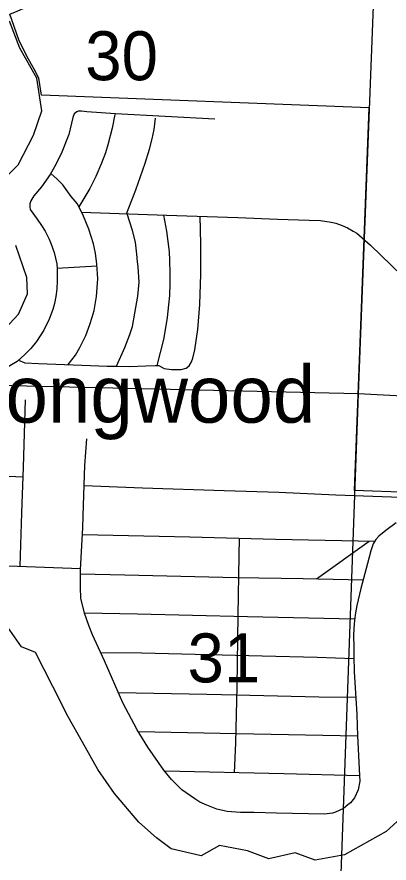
# Model space of a CAD drawing. Extents: x 1219626 to 1426462, y 456797 to 752399.
# Drawn here: x 1310335 to 1313758, y 533789 to 541565 of the extents above; entities that cross this region are included whole.
import ezdxf

# ---------------------------------------------------------------- set-up
doc = ezdxf.new("R2010")
doc.units = 0
for name, color, linetype in [('Communities and Subdivisions Names without Post Office', 7, 'Continuous'), ('Lakes and Ponds', 7, 'Continuous'), ('Local Roads Paved', 7, 'Continuous'), ('Section Lines', 7, 'Continuous'), ('Section Numbers', 7, 'Continuous'), ('State Routes Highway Center Lines', 7, 'Continuous')]:
    doc.layers.add(name, color=color, linetype=linetype)

msp = doc.modelspace()

# ---------------------------------------------------------------- linework, layer by layer
at = {"layer": 'Lakes and Ponds'}
for points in [[(1310199.5, 540060.2), (1310346.5, 540207.3), (1310486.2, 540479.4), (1310563.4, 540702.8), (1310518.4, 541003.8), (1310361.8, 541277.3), (1310265.7, 541524.7)], [(1310137, 538608.9), (1310350.2, 538833.2), (1310431.1, 539020.7), (1310427.4, 539171.5), (1310324.5, 539464.5)], [(1313967.7, 534294.8), (1313732.4, 534078.1), (1313348.8, 533864.7), (1313078, 533816.3), (1312895.1, 533882.9), (1312653, 533826.9), (1312455.6, 533901.5), (1312198.7, 533951.1), (1312028.4, 533855.1), (1311752.9, 533919.1), (1311619.8, 534022), (1311456.5, 534165.7), (1311231.1, 534428.9), (1311078.3, 534649.7), (1310939.1, 534900.8), (1310806, 535132.3), (1310663.8, 535412.1), (1310505, 535723.7), (1310377, 535775.4), (1310247.1, 535959.5)]]:
    msp.add_lwpolyline(points, dxfattribs=at)
at = {"layer": 'Local Roads Paved'}
for p, q in [((1310703.2, 539256.8), (1311071.8, 539277.1)), ((1313089.7, 536400.9), (1313575.1, 536748.1))]:
    msp.add_line(p, q, dxfattribs=at)
for points in [[(1312155, 540625.5), (1311240.3, 540675.8), (1310979.2, 540694.1), (1310928, 540699), (1310899, 540698), (1310886.4, 540692.2), (1310860.3, 540673.8), (1310850.6, 540640), (1310812, 540484.3), (1310743.3, 540305.4), (1310681.4, 540186.5), (1310639.9, 540115.9), (1310559.6, 540004.7), (1310491.9, 539921.6), (1310461.9, 539876.1), (1310453.2, 539847.1), (1310452.3, 539821), (1310458.1, 539795.9), (1310521.9, 539706.9), (1310561.5, 539647.9), (1310595.4, 539596.7), (1310632.1, 539521.3), (1310649.5, 539477.8), (1310676.6, 539400.4), (1310700.8, 539297), (1310703.7, 539248.6), (1310706.6, 539143.2), (1310700.8, 539063), (1310692.1, 538997.2), (1310679.5, 538930.5), (1310664, 538877.3), (1310632.1, 538787.4), (1310583.8, 538684.9), (1310516.1, 538581.4), (1310461.9, 538517.6), (1310408.8, 538463.5), (1310337.2, 538397.7), (1310218.3, 538329.1)], [(1311235.5, 540669.9), (1311210.3, 540542.3), (1311170.7, 540388.6), (1311148.4, 540316.1), (1311112.7, 540220.3), (1311061.4, 540099.5), (1311004.4, 539989.3), (1310905.8, 539819.6)], [(1311343.7, 539755.8), (1311427.9, 539976.7), (1311515.9, 540220.3), (1311554.5, 540349.9), (1311577.7, 540443.7), (1311597.1, 540530.7), (1311609.7, 540634.2)], [(1310806.2, 538369.7), (1310874.8, 538457.7), (1310914.5, 538526.3), (1310967.6, 538637.5), (1311005.3, 538737.1), (1311027.6, 538806.7), (1311045, 538868.6), (1311067.2, 538997.2), (1311077.9, 539157.7), (1311071.1, 539292.1), (1311058.5, 539392.7), (1311040.1, 539479.7), (1310997.6, 539613.1), (1310946.4, 539734), (1310893.2, 539846.2), (1310833.2, 539914.8), (1310755.9, 540022.1), (1310704.6, 540073.4), (1310646.3, 540126.9)], [(1310929.5, 539769.5), (1311710.2, 539743.7), (1312367.7, 539720.5), (1312730.3, 539707.9), (1313022.3, 539698.2), (1313127.7, 539694.3), (1313225.3, 539678.9), (1313267.9, 539669.2), (1313327.8, 539648.9), (1313377.1, 539625.7), (1313427.4, 539597.7), (1313462.2, 539577.4), (1313511.5, 539534.8), (1313587.9, 539466.2), (1313974.7, 539093.9), (1314128.4, 538941.1), (1314336.3, 538742.9), (1314726.9, 538364.9), (1314973.5, 538130.9), (1315285.8, 537831.1), (1315801.2, 537341.9), (1316180.2, 536973.5), (1316673.3, 536515.2)], [(1311250.8, 538355.3), (1311328, 538527.5), (1311374.5, 538645.5), (1311396.7, 538720.9), (1311420.9, 538842.8), (1311446, 538999.4), (1311458.6, 539128), (1311449.9, 539269.2), (1311444.1, 539315.6), (1311438.3, 539385.2), (1311426.7, 539494.4), (1311396.7, 539602.7), (1311350.5, 539755.6)], [(1310350.6, 538410), (1310406.6, 538387.3), (1310532.3, 538379.6), (1311012.8, 538362.2), (1311163.7, 538355.4), (1311245.9, 538355.4), (1311370.6, 538352.5), (1311520.5, 538358.3), (1311606.5, 538361.2), (1311640.4, 538361.2), (1311689.7, 538335.1), (1311755.4, 538325.5), (1311844.4, 538323.5), (1311891.7, 538338), (1311917.9, 538359.3), (1311941.1, 538396), (1311953.6, 538428), (1311970.1, 538506.3), (1311998.1, 538692.9), (1312017.4, 538921.1), (1312025.2, 539200.5), (1312025.2, 539479), (1312019.7, 539732.7)], [(1311681.8, 539744.6), (1311710, 539596), (1311734.1, 539406.5), (1311737, 539331), (1311742.8, 539208.2), (1311741.9, 539112.5), (1311737, 539005.2), (1311730.3, 538920.1), (1311715.8, 538802.1), (1311704.2, 538726.7), (1311681.9, 538602), (1311622, 538361.2)], [(1310364.3, 536517.1), (1310378.8, 537006.4), (1310394.3, 537427), (1310413.6, 538046.8)], [(1313822.9, 536916.4), (1313728.1, 536846.8), (1313662.4, 536793.7), (1313637.2, 536762.7), (1313612.1, 536723.1), (1313590.8, 536657.3), (1313558, 536543.2), (1313497, 536311.2), (1313462.2, 536157.4), (1313450.6, 536089.7), (1313440, 536022.1), (1313433.2, 535944.7), (1313431.3, 535875.1), (1313433.2, 535780.3), (1313434.2, 535691.4), (1313438.1, 535549.3), (1313460.3, 535153.8), (1313468, 534957.5), (1313486.4, 534594), (1313488.3, 534541.7), (1313473.8, 534460.5), (1313441, 534389), (1313404.2, 534341.6), (1313378.1, 534325.2), (1313339.4, 534291.3), (1313265, 534256.5), (1313236.9, 534248.8), (1313163.5, 534237.2), (1312721.6, 534247.8), (1312518.5, 534254.6), (1312389.9, 534254.6), (1312270, 534264.2), (1312173.4, 534285.5), (1312081.5, 534320.3), (1312018.7, 534347.4), (1311970.3, 534379.3), (1311851.4, 534460.5), (1311755.7, 534558.2), (1311687, 534641.3), (1311540, 534854.1), (1311441.4, 535014.6), (1311308.9, 535263), (1311140.7, 535648.8), (1311030.5, 535885.7), (1310995.7, 535971.8), (1310956, 536085.9), (1310922.2, 536224.1), (1310919.3, 536322.8), (1310918.3, 536483.3), (1310940.6, 536873.9), (1310947.3, 537077.9), (1310960.9, 537441.5), (1310979.2, 537688)], [(1309597.1, 537367.8), (1310117.5, 537349.9), (1310391, 537338.9)], [(1314119.6, 537140.4), (1313268.9, 537169.8), (1312744.8, 537193.9), (1312242, 537208.4), (1311489.8, 537233.6), (1310953.9, 537254.6)], [(1310936.9, 536809.4), (1311925.8, 536787.8), (1312712.9, 536765.6), (1313627.3, 536747)], [(1312335.5, 534617.7), (1312348.4, 534894.7), (1312360, 535412), (1312369.6, 536068.5), (1312378.3, 536613.8), (1312383.4, 536774.9)], [(1310918.9, 536492.7), (1309593.4, 536543.5), (1309151.6, 536561.8)], [(1310918.5, 536447.4), (1311326.4, 536439.3), (1312358.5, 536413.7), (1312967.2, 536403.5), (1313518.2, 536391.8)], [(1313441.3, 536030.3), (1312456.9, 536052.8), (1311443.6, 536076), (1310956.4, 536084.9)], [(1313434.8, 535667.2), (1313097, 535678.1), (1312591.8, 535690.2), (1311484.7, 535716.8), (1311107.2, 535720.8)], [(1311268.4, 535356), (1312081.7, 535341.1), (1312350.5, 535336.3), (1313113.4, 535317.9), (1313451.3, 535313)], [(1313468.2, 534954.2), (1312354.4, 534975.6), (1311453.8, 534994.4)], [(1313486.5, 534590.9), (1312790.2, 534607.5), (1311694.6, 534632.1)]]:
    msp.add_lwpolyline(points, dxfattribs=at)
at = {"layer": 'Section Lines'}
for p, q in [((1313676.4, 543357.3), (1313472.2, 538099.9)), ((1313472.2, 538099.9), (1309245.1, 538198.8)), ((1313472.2, 538099.9), (1313282.5, 532838.8)), ((1318805, 537844.9), (1313472.2, 538099.9))]:
    msp.add_line(p, q, dxfattribs=at)
at = {"layer": 'State Routes Highway Center Lines'}
for p, q in [((1313574.3, 540728.6), (1310560.3, 540845.7)), ((1313440.2, 537211.4), (1313574.3, 540728.6)), ((1314324, 537179.6), (1313440.2, 537211.4))]:
    msp.add_line(p, q, dxfattribs=at)
msp.add_lwpolyline([(1310560.3, 540845.7), (1310535.6, 541003.1), (1310494.5, 541085.5), (1310429.6, 541198.9), (1310353.9, 541355.1), (1310271, 541591.9), (1310335.9, 541617.1), (1310487.2, 541685.6), (1310642.1, 541808.2), (1310761, 541912.7), (1310840.3, 541992), (1310926.7, 542092.9), (1310973.6, 542175.8), (1310991.6, 542294.8), (1310995.5, 542388), (1311020, 542470.5), (1311218.6, 542666.1), (1311081.6, 542904), (1310829.4, 542979.7), (1310555.6, 542817.5), (1310407.9, 542770.6), (1310332.3, 542727.4)], dxfattribs=at)

# ---------------------------------------------------------------- texts
at = {"layer": 'Communities and Subdivisions Names without Post Office'}
msp.add_text('Longwood', height=525, rotation=0.00036, dxfattribs=at).set_placement((1309839, 537836.2))
at = {"layer": 'Section Numbers'}
for s, p in [('30', (1310963.1, 540983.4)), ('31', (1311904.1, 535449.6))]:
    msp.add_text(s, height=450, rotation=0.00036, dxfattribs=at).set_placement(p)

doc.saveas('drawing.dxf')
